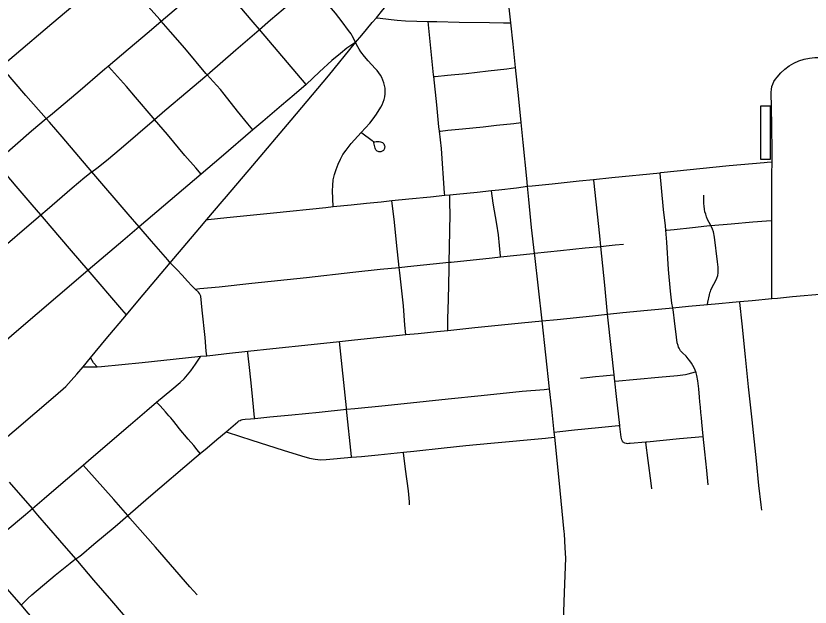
# Model space of a CAD drawing. Extents: x 1597222 to 1925846, y 496284 to 911751.
# Drawn here: x 1704250 to 1708991, y 560378 to 563907 of the extents above; entities that cross this region are included whole.
import ezdxf

# ---------------------------------------------------------------- set-up
doc = ezdxf.new("R2010")
doc.units = 0
for name, color, linetype in [('GM_X_City_Street', 7, 'Continuous'), ('GM_X_Corporation', 7, 'Continuous'), ('GM_X_State_Route', 7, 'Continuous'), ('GM_X_US_Route', 7, 'Continuous')]:
    doc.layers.add(name, color=color, linetype=linetype)

msp = doc.modelspace()

# ---------------------------------------------------------------- linework, layer by layer
at = {"layer": 'GM_X_City_Street'}
for points in [[(1704161.4, 563605.5), (1704239.3, 563671.1), (1704463.8, 563862.7), (1704726.5, 564085.3), (1704845, 564186)], [(1705117, 563875.6), (1705108.7, 563885.1), (1705022.3, 563982.7), (1704936.6, 564080.8), (1704847.1, 564183.5), (1704845, 564186)], [(1705117, 563875.6), (1705220, 563963.4), (1705406.4, 564124.4), (1705432.6, 564146.1)], [(1705704.4, 563825.8), (1705770.7, 563884.1), (1705883.6, 563978.7), (1706019.5, 564089.3)], [(1706277.2, 563747.6), (1706265.8, 563774.4), (1706258.3, 563788.6), (1706250.4, 563801), (1706236, 563820.5), (1706198.1, 563871.4), (1706158, 563923.3), (1706084.4, 564011.2), (1706019.5, 564089.3)], [(1707204.2, 563865.7), (1707193, 563972.5)], [(1704800.9, 563608.2), (1704919.4, 563708.5), (1705045, 563814.4), (1705117, 563875.6)], [(1705391.4, 563555.3), (1705384.1, 563563.6), (1705259.2, 563714), (1705173, 563811.6), (1705117, 563875.6)], [(1706401.9, 563896.7), (1706408, 563896), (1706489.9, 563885.6), (1706525.4, 563882.4), (1706575.5, 563878.6), (1706710.5, 563874.8)], [(1706744.7, 563545.1), (1706743.6, 563555.6), (1706725, 563735.6), (1706715.7, 563833.6), (1706710.5, 563874.8)], [(1706710.5, 563874.8), (1706762.3, 563874), (1706895.2, 563870.5), (1707076.9, 563867.7), (1707161.1, 563866.3), (1707204.2, 563865.7)], [(1705391.4, 563555.3), (1705562.7, 563704.3), (1705703, 563824.6), (1705704.4, 563825.8)], [(1707232.5, 563598.4), (1707217.5, 563738.5), (1707204.2, 563865.7)], [(1706311.7, 563212.3), (1706361.8, 563267.5), (1706382.6, 563293), (1706401.6, 563320.1), (1706428.4, 563362.1), (1706436.1, 563377.1), (1706442.6, 563392.6), (1706447.6, 563408.6), (1706451.6, 563424.8), (1706454.1, 563441.5), (1706455.2, 563458.4), (1706453.9, 563475.5), (1706450.9, 563492), (1706446.6, 563508.4), (1706440.8, 563524.2), (1706433.8, 563539.6), (1706425.6, 563554.3), (1706416.3, 563568.3), (1706406.1, 563581.6), (1706395, 563594.2), (1706352.9, 563639.4), (1706331, 563665.4), (1706309.4, 563693.3), (1706299.6, 563709), (1706290.4, 563723.3), (1706277.2, 563747.6)], [(1708759.6, 563374.7), (1708758.2, 563436.1), (1708758.5, 563452.5), (1708759.9, 563468.9), (1708762.9, 563485), (1708768, 563500.5), (1708775.2, 563515.3), (1708783.8, 563529.2), (1708793.6, 563542.4), (1708815.4, 563567), (1708839.6, 563589.2), (1708865.9, 563608.8), (1708894, 563625.6), (1708924.1, 563638.8), (1708955.2, 563649.1), (1708987.4, 563655.8), (1709020, 563659.3), (1709052.8, 563659.7), (1709166.6, 563656.6)], [(1704431.4, 563294.2), (1704308.7, 563431.8), (1704181.2, 563581.9), (1704161.4, 563605.5)], [(1704431.4, 563294.2), (1704456.7, 563315.1), (1704620.3, 563452), (1704781.6, 563591.9), (1704800.9, 563608.2)], [(1705077.3, 563289), (1705069.2, 563298.4), (1704963.1, 563422.9), (1704910.1, 563485), (1704856.1, 563546.4), (1704803.6, 563605.4), (1704800.9, 563608.2)], [(1706744.7, 563545.1), (1706753.3, 563545.9), (1706827.3, 563553.2), (1706937.7, 563564), (1707068.8, 563579.3), (1707180.2, 563592.3), (1707232.5, 563598.4)], [(1707266.6, 563270.3), (1707252.4, 563412), (1707232.5, 563598.4)], [(1705077.3, 563289), (1705139.3, 563342), (1705277, 563458.5), (1705377.1, 563542.9), (1705391.4, 563555.3)], [(1705664.9, 563226.6), (1705634.3, 563263.9), (1705572.3, 563339.4), (1705493.3, 563439.6), (1705471, 563467), (1705426.9, 563514.9), (1705391.4, 563555.3)], [(1706778.5, 563219.2), (1706775.6, 563245.5), (1706762.2, 563376.2), (1706744.7, 563545.1)], [(1708763.6, 563037.2), (1708764.3, 563107.9), (1708762.8, 563239.1), (1708759.6, 563374.7)], [(1704129.2, 563036.6), (1704343, 563220.8), (1704431.4, 563294.2)], [(1704703.8, 562976.7), (1704525.6, 563185.7), (1704450.5, 563272.5), (1704431.4, 563294.2)], [(1704703.8, 562976.7), (1704732.8, 562998.3), (1704790.5, 563043.9), (1704877.6, 563118.3), (1705077.3, 563289)], [(1705355.8, 562962.5), (1705323.6, 562999.6), (1705259.2, 563073.8), (1705154.3, 563199.3), (1705077.3, 563289)], [(1706778.5, 563219.2), (1706783.9, 563219.8), (1706827.9, 563224.3), (1706915.5, 563233.2), (1707039.7, 563245.8), (1707118.4, 563254.3), (1707222.3, 563265.5), (1707266.6, 563270.3)], [(1707304, 562890), (1707299.5, 562937.7), (1707278.5, 563150.9), (1707266.6, 563270.3)], [(1706144.8, 562769), (1706139.8, 562863.3), (1706141, 562895.7), (1706144.7, 562928), (1706151.9, 562959.9), (1706161.4, 562991.3), (1706172.9, 563021.9), (1706186.7, 563051.3), (1706202.6, 563079.7), (1706220.8, 563106.6), (1706250.9, 563145.3), (1706311.7, 563212.3)], [(1706311.7, 563212.3), (1706315, 563209.8), (1706376.2, 563162.6), (1706380.4, 563159.3), (1706382.1, 563158.3), (1706384, 563157.4), (1706386.1, 563156.6), (1706388.5, 563156.1), (1706391.1, 563155.9), (1706393.6, 563156.2), (1706399.9, 563157.2), (1706409.8, 563157.6), (1706418.4, 563157.4), (1706426.1, 563156.1), (1706432.4, 563154), (1706437.6, 563151.5), (1706441.9, 563148.4), (1706446.4, 563143.4), (1706449.3, 563137.8), (1706451.1, 563131.7), (1706451.6, 563128.7), (1706451.8, 563124), (1706451.3, 563119.8), (1706450.1, 563115.4), (1706448.8, 563111.4), (1706446.8, 563107.7), (1706443.8, 563104.7), (1706440.7, 563101.7), (1706436.7, 563099.4), (1706432.8, 563097.3), (1706428.2, 563095.7), (1706422.2, 563095.4), (1706417.2, 563096), (1706412.5, 563097.4), (1706407.3, 563099.9), (1706402.4, 563103.4), (1706398.5, 563107.5), (1706396.2, 563111.2), (1706393.8, 563117.3), (1706391.9, 563125.2), (1706390.6, 563134), (1706388.5, 563142), (1706387.4, 563150.1), (1706387, 563155.6)], [(1706809.7, 562836.4), (1706808.8, 562848.7), (1706790, 563114.9), (1706778.5, 563219.2)], [(1704398.9, 562719.5), (1704347.1, 562778.6), (1704251.9, 562891.8), (1704188.7, 562967.4), (1704129.2, 563036.6)], [(1708096.5, 562971.3), (1708100.9, 562971.8), (1708507.2, 563013.6), (1708717.6, 563033), (1708735.1, 563034.6), (1708763.6, 563037.2)], [(1708763.1, 562787.8), (1708762.8, 562960.2), (1708763.6, 563037.2)], [(1704398.9, 562719.5), (1704437, 562751.8), (1704584.9, 562881.6), (1704660.6, 562944.7), (1704700.1, 562974), (1704703.8, 562976.7)], [(1704986, 562648), (1704919.2, 562723.4), (1704703.8, 562976.7)], [(1707304, 562890), (1707331, 562892.8), (1707450.8, 562905.5), (1707613.3, 562922.6), (1707698.7, 562931.4)], [(1707698.7, 562931.4), (1707808.3, 562942.7), (1708096.5, 562971.3)], [(1707742.1, 562531.8), (1707735.7, 562593.7), (1707699.2, 562926.8), (1707698.7, 562931.4)], [(1708130.1, 562627.5), (1708127.5, 562654.9), (1708116.7, 562752.5), (1708104.7, 562880.8), (1708096.8, 562967.1), (1708096.5, 562971.3)], [(1707088.9, 562864.9), (1707132.6, 562869.4), (1707237.7, 562882), (1707304, 562890)], [(1707345.4, 562490.8), (1707328.6, 562645), (1707311.3, 562812.3), (1707304, 562890)], [(1706494.7, 562804.9), (1706596.1, 562815), (1706724.2, 562827.8), (1706809.7, 562836.4)], [(1706809.7, 562836.4), (1706841.2, 562839.6)], [(1706837, 562436.5), (1706839, 562526.4), (1706841.4, 562723.8), (1706840.9, 562789.6), (1706841, 562835.7), (1706841.2, 562839.6)], [(1706841.2, 562839.6), (1706880.3, 562843.6), (1707004.1, 562856), (1707088.9, 562864.9)], [(1707142.6, 562468.4), (1707142.2, 562473.9), (1707130.7, 562599.8), (1707121.6, 562663.5), (1707099.1, 562790.3), (1707089.2, 562863), (1707088.9, 562864.9)], [(1708398.5, 562655.9), (1708379.2, 562692.1), (1708372.5, 562707.4), (1708367.6, 562722.9), (1708363.5, 562737.7), (1708360.2, 562754.6), (1708358, 562770.7), (1708356.8, 562787.6), (1708356.1, 562803.6), (1708356.2, 562836.4)], [(1706144.8, 562769), (1706251.6, 562779.8), (1706343.3, 562789.1), (1706430.9, 562798.3), (1706494.7, 562804.9)], [(1706537.7, 562406.4), (1706522.3, 562555.4), (1706509.1, 562675.1), (1706494.7, 562804.9)], [(1708763.2, 562687), (1708763.1, 562787.8)], [(1705389.1, 562691.2), (1705397.1, 562692), (1705508.6, 562703.2), (1705788.1, 562732), (1706100.6, 562764.4), (1706144.8, 562769)], [(1703503.6, 561952.2), (1703565.5, 562005.9), (1703914.6, 562303.8), (1704007.9, 562385.6), (1704099.5, 562465.7), (1704398.9, 562719.5)], [(1704681.7, 562389.1), (1704582.4, 562504.3), (1704455.1, 562654.8), (1704398.9, 562719.5)], [(1705171.6, 562433.5), (1705156.2, 562451.3), (1705059.9, 562563.1), (1704986, 562648)], [(1708130.1, 562627.5), (1708135.9, 562628), (1708179.8, 562631.8), (1708289.2, 562644.1), (1708373.8, 562653.6), (1708398.5, 562655.9)], [(1708377.8, 562184.5), (1708380.8, 562198.6), (1708390.1, 562241.6), (1708393.2, 562253.3), (1708395.9, 562261.6), (1708398.8, 562269.3), (1708405, 562283.8), (1708428.4, 562327.2), (1708434.9, 562342.2), (1708439.4, 562357.9), (1708441.8, 562374.1), (1708442.3, 562390.5), (1708441.6, 562406.9), (1708438.8, 562439.6), (1708420, 562586.2), (1708413.6, 562618.5), (1708408.7, 562634.2), (1708402.3, 562648.6), (1708398.5, 562655.9)], [(1708398.5, 562655.9), (1708519.6, 562667), (1708649.3, 562677.3), (1708730.5, 562684.2), (1708763.2, 562687)], [(1708762.1, 562220.1), (1708762.5, 562254.4), (1708763.3, 562582.7), (1708763.2, 562687)], [(1708170.6, 562165.1), (1708165.8, 562192.9), (1708157.9, 562264.4), (1708146.3, 562394.4), (1708135.1, 562556.2), (1708130.1, 562627.5)], [(1707742.1, 562531.8), (1707772.9, 562535), (1707827.2, 562540.4), (1707876.7, 562545.7)], [(1707345.4, 562490.8), (1707501.4, 562507.6), (1707648.2, 562523.2), (1707742.1, 562531.8)], [(1707781.9, 562126.3), (1707765.6, 562301), (1707742.1, 562531.8)], [(1706837, 562436.5), (1706849.1, 562437.7), (1707093.9, 562462.9), (1707142.6, 562468.4)], [(1707142.6, 562468.4), (1707338.4, 562490), (1707345.4, 562490.8)], [(1707391.1, 562087.5), (1707346.8, 562476.9), (1707345.4, 562490.8)], [(1705319.6, 562276.6), (1705301, 562296.3), (1705274.5, 562324.4), (1705241.8, 562359.1), (1705211.8, 562390.8), (1705188.7, 562415.3), (1705171.6, 562433.5)], [(1705319.6, 562276.6), (1705348.7, 562279.5), (1705462.9, 562290.6), (1705658.5, 562312.2), (1705984.7, 562345.8), (1706261.8, 562377.7), (1706424.8, 562394.9), (1706537.7, 562406.4)], [(1706537.7, 562406.4), (1706588, 562411.4), (1706837, 562436.5)], [(1706576.9, 562004.7), (1706572.5, 562061.6), (1706563, 562177.1), (1706541, 562374.5), (1706537.7, 562406.4)], [(1706827.5, 562030.2), (1706829.2, 562098.5), (1706831.8, 562214.1), (1706836, 562394.8), (1706837, 562436.5)], [(1704910.3, 562123), (1704882.3, 562155.5), (1704681.7, 562389.1)], [(1705389.4, 561879), (1705386.5, 561906.8), (1705378.9, 561987.9), (1705361.9, 562151.8), (1705353, 562233.7), (1705350.9, 562241.5), (1705346.2, 562250.4), (1705339.3, 562258.8), (1705319.6, 562276.6)], [(1708702.3, 560956.7), (1708698.7, 560989.4), (1708685.7, 561103.8), (1708670.2, 561251), (1708644.6, 561496.4), (1708624, 561692.6), (1708604.4, 561872.4), (1708585.3, 562068.9), (1708571.5, 562196.3), (1708571, 562202.3)], [(1707821.3, 561765.6), (1707804.9, 561911), (1707781.9, 562126.3)], [(1708308.3, 561782.4), (1708304.9, 561792.2), (1708298.4, 561806.8), (1708282.4, 561835.1), (1708273.8, 561848.7), (1708263.3, 561860.9), (1708250.2, 561875.6), (1708229.4, 561895.9), (1708218.3, 561908.9), (1708209.4, 561923.6), (1708205.7, 561930.4), (1708202.7, 561939.4), (1708198.2, 561955.8), (1708193.5, 561988.8), (1708181.6, 562087.1), (1708175.4, 562138.4), (1708170.6, 562165.1)], [(1707435.9, 561680.9), (1707391.1, 562087.5)], [(1706224.4, 561559.1), (1706223.6, 561567.7), (1706181.4, 561963.9)], [(1705675.6, 561504.3), (1705675.1, 561509.3), (1705665.1, 561615.5), (1705656.7, 561696.4), (1705645.9, 561790.5), (1705633.8, 561896.6), (1705633.9, 561906.5)], [(1705090.2, 561601.3), (1705181.3, 561677.4), (1705230.3, 561718.8), (1705253.6, 561740.6), (1705275.2, 561764), (1705294.7, 561789.1), (1705322.5, 561828.4), (1705353.4, 561875.4)], [(1707619.7, 561745.8), (1707657.7, 561749.5), (1707709.5, 561754.7), (1707755.7, 561759.3), (1707817.7, 561765.2), (1707821.3, 561765.6)], [(1707825.7, 561726.5), (1707821.3, 561765.6)], [(1707825.7, 561726.5), (1707828.1, 561726.7), (1708085.3, 561750.9), (1708198.7, 561761.3), (1708247.1, 561767.3), (1708263.3, 561770.3), (1708284.6, 561775.9), (1708306, 561781.8), (1708308.3, 561782.4)], [(1708353.5, 561397.8), (1708344.9, 561481.6), (1708342.4, 561507.5), (1708339.4, 561540.1), (1708336.4, 561572.7), (1708333.7, 561604.6), (1708331.3, 561632.3), (1708326.1, 561680.8), (1708320.5, 561729.6), (1708314.5, 561761.6), (1708310.2, 561777.1), (1708308.3, 561782.4)], [(1707855.1, 561462.5), (1707836.1, 561634.9), (1707825.7, 561726.5)], [(1706224.4, 561559.1), (1706273.4, 561564.5), (1706453.6, 561581), (1706699.1, 561607.3), (1706830.1, 561620.6), (1707026.5, 561641.8), (1707271.9, 561667.1), (1707403, 561678), (1707435.9, 561680.9)], [(1707463.6, 561422), (1707449.2, 561561.8), (1707435.9, 561680.9)], [(1704652.2, 561226.1), (1704684.3, 561253.4), (1704810.4, 561362.3), (1704934.3, 561467.5), (1705031.1, 561551.9), (1705090.2, 561601.3)], [(1705350.6, 561295.4), (1705332.9, 561317), (1705311.7, 561342.8), (1705278.8, 561380.9), (1705225.1, 561444.8), (1705214.7, 561457.6), (1705184.5, 561495.9), (1705174.2, 561508.5), (1705163.9, 561520.8), (1705143.3, 561544.4), (1705110.9, 561579.2), (1705090.2, 561601.3)], [(1705675.6, 561504.3), (1705765.7, 561513.9), (1705896.9, 561525.4), (1706060.8, 561541), (1706224.4, 561559.1)], [(1706253.2, 561272.7), (1706252.8, 561276.6), (1706224.4, 561559.1)], [(1705505.1, 561425.4), (1705574.9, 561485.1), (1705581.2, 561489.8), (1705587.9, 561493.2), (1705594.9, 561495.5), (1705602.4, 561497.3), (1705618.4, 561499.2), (1705651.1, 561501.7), (1705675.6, 561504.3)], [(1707463.6, 561422), (1707496.7, 561425.9), (1707584.2, 561436.1), (1707728.2, 561450.5), (1707808.3, 561457.7), (1707847, 561461.7), (1707855.1, 561462.5)], [(1707875.1, 561362), (1707870.7, 561369.4), (1707867.3, 561376.7), (1707865, 561384.3), (1707863.9, 561392), (1707855.8, 561456.4), (1707855.1, 561462.5)], [(1705350.6, 561295.4), (1705391.2, 561329.5), (1705450.1, 561378.4), (1705505.1, 561425.4)], [(1705505.1, 561425.4), (1705511.2, 561423.4), (1705657.4, 561374.5), (1705845.6, 561314.2), (1705955.8, 561280.7), (1706003.4, 561267.5), (1706035.7, 561261.3), (1706068.4, 561258.4), (1706101.3, 561259.1), (1706253.2, 561272.7)], [(1707466.6, 561393.3), (1707463.6, 561422)], [(1706563.6, 561303.4), (1706625.5, 561309.8), (1706805.7, 561328.6), (1706936.6, 561343), (1707084.3, 561356), (1707412.2, 561386.8), (1707427.8, 561388.7), (1707466.6, 561393.3)], [(1707523.9, 560816), (1707523.1, 560827), (1707493.1, 561136.6), (1707466.6, 561393.3)], [(1707875.1, 561362), (1707883.2, 561358.4), (1707892.5, 561356.5), (1707899.7, 561355.9), (1707908.7, 561356.1), (1707917.3, 561356.8), (1708010.9, 561364.8)], [(1708010.9, 561364.8), (1708015.6, 561365.2), (1708211.3, 561383.9), (1708350.9, 561397.6), (1708353.5, 561397.8)], [(1708047.2, 561083.9), (1708042.3, 561117.3), (1708025.1, 561253), (1708011.3, 561361.5), (1708010.9, 561364.8)], [(1708383, 561108.6), (1708374.3, 561194.2), (1708363.2, 561304.7), (1708353.5, 561397.8)], [(1704917.3, 560925.4), (1705042, 561031.9), (1705325.8, 561274.5), (1705350.6, 561295.4)], [(1706253.2, 561272.7), (1706313.1, 561278), (1706412.7, 561288), (1706563.6, 561303.4)], [(1706599.4, 560989.6), (1706598.7, 561006.1), (1706593.3, 561071.9), (1706576.7, 561201.4), (1706564.1, 561299.6), (1706563.6, 561303.4)], [(1704348.3, 560966.2), (1704419.5, 561026.5), (1704518.8, 561112.6), (1704652.2, 561226.1)], [(1704917.3, 560925.4), (1704833.6, 561021.5), (1704669.7, 561206.4), (1704652.2, 561226.1)], [(1704348.3, 560966.2), (1704211.3, 561123.9)], [(1704186.1, 560828.7), (1704306.8, 560931.1), (1704348.3, 560966.2)], [(1704607.5, 560666.1), (1704512.1, 560776.1), (1704381.7, 560926.8), (1704361.3, 560950.8), (1704348.3, 560966.2)], [(1704607.5, 560666.1), (1704626.1, 560678.8), (1704640.6, 560689.9), (1704715.5, 560754.4), (1704842, 560860.1), (1704917.3, 560925.4)], [(1705332.2, 560451), (1705288.5, 560500.3), (1705083.3, 560736.5), (1704930.7, 560909.5), (1704917.3, 560925.4)], [(1707536.5, 559984.5), (1707524.6, 560054.1), (1707517.7, 560136.4), (1707516.3, 560183.7), (1707516.5, 560235.4), (1707525.4, 560465.6), (1707532.2, 560669.8), (1707529.5, 560732.5), (1707523.9, 560816)], [(1704024.7, 560688.5), (1704181.4, 560504.3), (1704280.5, 560389.2)], [(1704280.5, 560389.2), (1704309.8, 560418.4), (1704321.5, 560430), (1704345.9, 560452.2), (1704484.6, 560569.1), (1704574.2, 560641.5), (1704595.9, 560658.2), (1704607.5, 560666.1)], [(1705108.1, 560081.8), (1705088.6, 560104.2), (1704949.5, 560265.9), (1704822.3, 560416), (1704714.8, 560539.9), (1704619.3, 560652.1), (1704607.5, 560666.1)], [(1704280.5, 560389.2), (1704309.9, 560355.1), (1704428.3, 560219), (1704504.1, 560132.9), (1704509, 560127.4)]]:
    msp.add_lwpolyline(points, dxfattribs=at)
at = {"layer": 'GM_X_Corporation'}
msp.add_lwpolyline([(1708695.1, 563052.1), (1708725.1, 563052.1), (1708755.1, 563052.1), (1708755.1, 563368.1), (1708695.1, 563368.1)], close=True, dxfattribs=at)
at = {"layer": 'GM_X_State_Route'}
msp.add_lwpolyline([(1705983.7, 563497.9), (1705815.6, 563695.1), (1705704.4, 563825.8), (1705666.9, 563869.8), (1705519.4, 564045.4), (1705432.6, 564146.1), (1705422.3, 564158.1)], dxfattribs=at)
at = {"layer": 'GM_X_US_Route'}
for points in [[(1706277.2, 563747.6), (1706315.8, 563793.1), (1706343.6, 563826.6), (1706377.2, 563867.1), (1706401.9, 563896.7), (1706441.1, 563943.9), (1706651.6, 564195.4), (1706725.2, 564282.9), (1706764.6, 564329.6), (1707060.5, 564682.2), (1707257.7, 564917.5), (1707273.4, 564936.2), (1707285, 564949.9)], [(1705481.9, 562799.7), (1705506.4, 562828.5), (1705664.1, 563013.7), (1705893, 563285.2), (1706115.7, 563550.2), (1706277.2, 563747.6)], [(1706277.2, 563747.6), (1706242.7, 563727.2), (1706226.3, 563715.4), (1706187.2, 563683.3), (1706135.6, 563640.7), (1706061.5, 563572.9), (1705983.7, 563497.9)], [(1705983.7, 563497.9), (1705910.6, 563435.7), (1705835.3, 563372.7), (1705723.3, 563276.6), (1705664.9, 563226.6), (1705474.4, 563063.3), (1705355.8, 562962.5), (1704986, 562648), (1704887.7, 562564.4), (1704681.7, 562389.1), (1704638.1, 562352), (1704240, 562010.6), (1704016.5, 561818), (1703830, 561658), (1703785.5, 561619.7)], [(1704650.8, 561812.8), (1704695.4, 561866.3), (1704788.1, 561978.8), (1704910.3, 562123), (1704978.3, 562203.9), (1705171.6, 562433.5), (1705347.1, 562641.9), (1705389.1, 562691.2), (1705481.9, 562799.7)], [(1708645.3, 562209.2), (1708762.1, 562220.1), (1708796.1, 562222.9), (1708885.8, 562231.8), (1709071.5, 562248.4), (1709166.7, 562257.5), (1709394.9, 562279.2), (1709514.8, 562290.6), (1709657.3, 562304.2), (1709876.4, 562324.6), (1709950.2, 562331.5), (1710071.5, 562343.5)], [(1704650.8, 561812.8), (1704734.4, 561812.4), (1704760.7, 561813.6), (1705003.9, 561838.6), (1705261.7, 561865.7), (1705353.4, 561875.4), (1705389.4, 561879), (1705426.1, 561882.3), (1705508.1, 561891.8), (1705633.9, 561906.5), (1705783.3, 561922.3), (1706012, 561945.7), (1706181.4, 561963.9), (1706271.1, 561974), (1706443.2, 561991), (1706576.9, 562004.7), (1706651.3, 562012.4), (1706762.8, 562024.1), (1706827.5, 562030.2), (1706990.3, 562047.1), (1707267.5, 562075.4), (1707391.1, 562087.5), (1707481.6, 562096), (1707693, 562117), (1707781.9, 562126.3), (1707872.4, 562136.4), (1708019.8, 562150.2), (1708170.6, 562165.1), (1708265.5, 562174), (1708377.8, 562184.5), (1708445.7, 562191), (1708527.8, 562199.1), (1708571, 562202.3), (1708645.3, 562209.2)], [(1704734.4, 561812.4), (1704714, 561837), (1704697, 561863.7), (1704695.4, 561866.3)], [(1704071.7, 561286.9), (1704115.1, 561324.1), (1704486.5, 561641.3), (1704547.2, 561695.9), (1704580.8, 561730.7), (1704614, 561768.7), (1704650.8, 561812.8)]]:
    msp.add_lwpolyline(points, dxfattribs=at)

doc.saveas('drawing.dxf')
